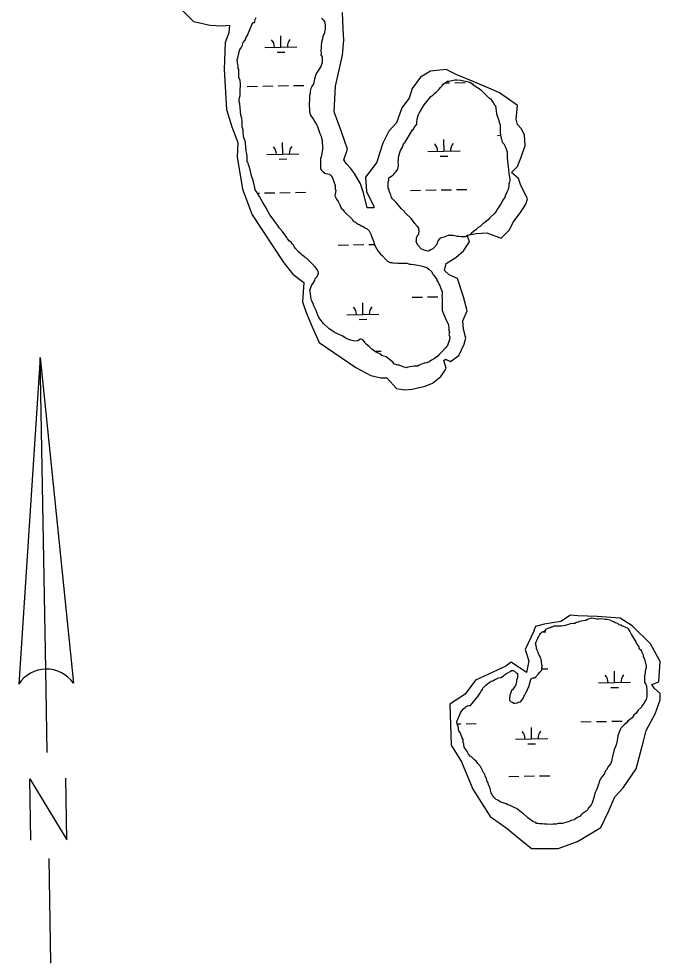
# Model space of a CAD drawing. Extents: x 3903937 to 3942190, y 260677 to 286651.
# Drawn here: x 3935986 to 3937983, y 281037 to 283959 of the extents above; entities that cross this region are included whole.
import ezdxf

# ---------------------------------------------------------------- set-up
doc = ezdxf.new("R2010")
doc.units = 0
for name, color, linetype in [('V-ANNO-SYMB', 7, 'Continuous'), ('V-RIVR-EDGE', 7, 'Continuous'), ('V-WETL-SWMP', 7, 'Continuous')]:
    doc.layers.add(name, color=color, linetype=linetype)

msp = doc.modelspace()

# ---------------------------------------------------------------- linework, layer by layer
at = {"layer": 'V-ANNO-SYMB'}
for p, q in [((3936053.5, 282904), (3935986.4, 281887.6)), ((3936053.5, 282904), (3936156.4, 281890.6)), ((3936070.6, 281934.1), (3936053.5, 282904)), ((3936053.5, 282904), (3936156.4, 281890.6)), ((3936070.6, 281934.1), (3936053.5, 282904)), ((3936075.2, 281674.2), (3936070.6, 281934.1)), ((3936086.7, 281019.3), (3936081, 281344.2))]:
    msp.add_line(p, q, dxfattribs=at)
msp.add_lwpolyline([(3936023.9, 281401.3), (3936020.6, 281593.2), (3936135.9, 281403.2), (3936132.6, 281595.2)], dxfattribs=at)
for start, end in [(91.0084, 146.8029), (35.2139, 91.0084), (35.2139, 90.9972)]:
    msp.add_arc((3936072.4, 281831.4), 102.8, start, end, dxfattribs=at)
at = {"layer": 'V-RIVR-EDGE'}
for points in [[(3936488, 283992.9), (3936530.2, 283950.7), (3936581.7, 283939), (3936619.1, 283936.7), (3936642.5, 283939), (3936640.2, 283915.6), (3936628.5, 283885.1), (3936626.2, 283800.9), (3936633.2, 283676.8), (3936649.6, 283622.9), (3936668.3, 283573.7), (3936666, 283529.2), (3936682.4, 283428.6), (3936712.8, 283349), (3936811.1, 283199.1), (3936839.2, 283164), (3936874.3, 283138.2), (3936869.7, 283077.3), (3936881.4, 283044.6), (3936900.1, 283000.1), (3936921.2, 282950.9), (3937035.9, 282873.6), (3937082.7, 282847.9), (3937113.2, 282840.9), (3937131.9, 282840.9), (3937162.3, 282808.1), (3937188.1, 282803.4), (3937211.5, 282805.7), (3937251.3, 282815.1), (3937274.7, 282824.5), (3937300.5, 282845.5), (3937312.2, 282861.9), (3937316.9, 282871.3), (3937309.9, 282894.7), (3937314.5, 282899.4), (3937330.9, 282892.4), (3937356.7, 282911.1), (3937373.1, 282946.2), (3937377.8, 282965), (3937370.7, 282993.1), (3937368.4, 283018.8), (3937382.4, 283049.2), (3937370.7, 283093.7), (3937352, 283149.9), (3937326.3, 283161.6), (3937312.2, 283175.7), (3937316.9, 283196.8), (3937347.3, 283215.5), (3937370.7, 283236.6), (3937389.5, 283264.7), (3937382.4, 283285.7), (3937410.5, 283290.4), (3937443.3, 283292.8), (3937487.8, 283276.4), (3937513.6, 283302.1), (3937525.3, 283325.5), (3937548.7, 283356), (3937565.1, 283381.7), (3937569.8, 283398.1), (3937548.7, 283442.6), (3937541.7, 283461.3), (3937520.6, 283480.1), (3937539.3, 283498.8), (3937551, 283531.6), (3937562.7, 283564.4), (3937560.4, 283597.1), (3937551, 283615.9), (3937539.3, 283629.9), (3937534.6, 283646.3), (3937539.3, 283688.5), (3937506.5, 283711.9), (3937483.1, 283728.3), (3937457.4, 283740), (3937401.2, 283763.4), (3937349.7, 283784.5), (3937316.9, 283800.9), (3937267.7, 283796.2), (3937237.3, 283777.4), (3937211.5, 283742.3), (3937202.2, 283711.9), (3937178.7, 283681.4), (3937162.3, 283634.6), (3937138.9, 283608.9), (3937120.2, 283571.4), (3937108.5, 283536.3), (3937101.5, 283512.9), (3937089.8, 283496.5), (3937066.3, 283466), (3937068.7, 283421.5), (3937092.1, 283374.7), (3937092.1, 283370), (3937071, 283370), (3937059.3, 283416.9), (3937050, 283445), (3937031.2, 283477.7), (3937019.5, 283494.1), (3937005.5, 283508.2), (3936998.4, 283519.9), (3937010.2, 283552.7), (3936991.4, 283606.5), (3936968, 283669.7), (3936972.7, 283749.3), (3936993.8, 283845.3), (3936998.4, 283892.2), (3936996.1, 283927.3), (3936993.8, 283978.8)], [(3937590.4, 282054.9), (3937562.6, 281995.4), (3937574.5, 281959.6), (3937566.6, 281923.9), (3937519, 281955.7), (3937503.1, 281943.8), (3937407.8, 281900.1), (3937376.1, 281856.5), (3937328.5, 281824.7), (3937332.4, 281697.7), (3937364.2, 281646.1), (3937399.9, 281560.8), (3937453.5, 281475.5), (3937507.1, 281437.8), (3937526.9, 281421.9), (3937582.5, 281376.2), (3937665.8, 281376.2), (3937725.3, 281398.1), (3937798.8, 281441.7), (3937822.6, 281491.3), (3937842.4, 281537), (3937868.2, 281564.8), (3937907.9, 281624.3), (3937931.7, 281709.6), (3937939.6, 281743.4), (3937967.4, 281794.9), (3937983.3, 281838.6), (3937983.3, 281858.4), (3937965.4, 281874.3), (3937957.5, 281886.2), (3937979.3, 281894.2), (3937983.3, 281957.7), (3937953.5, 282013.2), (3937896, 282068.8), (3937858.3, 282092.6), (3937786.8, 282098.6), (3937727.3, 282100.5), (3937703.5, 282102.5), (3937673.7, 282082.7), (3937622.1, 282074.7), (3937595.4, 282067.3), (3937590.1, 282054.7)]]:
    msp.add_lwpolyline(points, dxfattribs=at)
at = {"layer": 'V-WETL-SWMP'}
for p, q in [((3936802.5, 283870.3), (3936801.8, 283906.3)), ((3936752.5, 283869.5), (3936852.5, 283871.2)), ((3936790.7, 283854.7), (3936814.7, 283855.1)), ((3936697.8, 283748.4), (3936729.7, 283749)), ((3936745.7, 283749.3), (3936777.7, 283749.8)), ((3936793.7, 283750.1), (3936825.7, 283750.7)), ((3936841.7, 283750.9), (3936873.7, 283751.5)), ((3937313.1, 283759.2), (3937327.6, 283759.5)), ((3937343.6, 283759.8), (3937375.6, 283760.3)), ((3936808.3, 283537.7), (3936807.7, 283573.7)), ((3937310.2, 283546.6), (3937309.5, 283582.6)), ((3937476.4, 283595.9), (3937486.2, 283596.1)), ((3937260.2, 283545.7), (3937360.1, 283547.4)), ((3936758.3, 283536.8), (3936858.3, 283538.6)), ((3936796.6, 283522.1), (3936820.6, 283522.5)), ((3937298.4, 283530.9), (3937322.4, 283531.3)), ((3937349.4, 283427.2), (3937381.4, 283427.7)), ((3936729.1, 283416.2), (3936735.6, 283416.4)), ((3936751.6, 283416.6), (3936783.6, 283417.2)), ((3936799.6, 283417.5), (3936831.6, 283418)), ((3936847.6, 283418.3), (3936879.6, 283418.9)), ((3937205.4, 283424.6), (3937237.4, 283425.2)), ((3937253.4, 283425.5), (3937285.4, 283426)), ((3937301.4, 283426.3), (3937333.4, 283426.9)), ((3936980.4, 283254.5), (3937012.4, 283255)), ((3937028.4, 283255.3), (3937060.4, 283255.9)), ((3937076.4, 283256.2), (3937093.9, 283256.5)), ((3937211.3, 283092), (3937243.3, 283092.6)), ((3937259.3, 283092.8), (3937291.3, 283093.4)), ((3937057.6, 283038.5), (3937057, 283074.5)), ((3937007.6, 283037.7), (3937107.6, 283039.4)), ((3937045.9, 283022.9), (3937069.9, 283023.3)), ((3937095.4, 282923.8), (3937114.2, 282924.1)), ((3937615.9, 282050.2), (3937627, 282050.4)), ((3937615.1, 281934.7), (3937633.6, 281935.1)), ((3937841.3, 281892.3), (3937840.6, 281928.3)), ((3937791.3, 281891.4), (3937891.2, 281893.2)), ((3937829.5, 281876.6), (3937853.5, 281877.1)), ((3937351.3, 281763.6), (3937362.7, 281763.8)), ((3937378.7, 281764), (3937410.7, 281764.6)), ((3937736.5, 281770.3), (3937768.5, 281770.9)), ((3937784.5, 281771.2), (3937816.5, 281771.7)), ((3937832.5, 281772), (3937864.5, 281772.6)), ((3937880.5, 281772.9), (3937883.4, 281772.9)), ((3937582.9, 281716.9), (3937582.2, 281752.9)), ((3937532.9, 281716), (3937632.9, 281717.8)), ((3937571.1, 281701.2), (3937595.1, 281701.7)), ((3937511.5, 281600.2), (3937543.5, 281600.7)), ((3937559.5, 281601), (3937591.5, 281601.6)), ((3937607.5, 281601.9), (3937639.5, 281602.4))]:
    msp.add_line(p, q, dxfattribs=at)
for points in [[(3936700.7, 283913.5), (3936714.8, 283947.3), (3936721.3, 283947.3), (3936721.3, 283952.5), (3936722.6, 283956.4), (3936725.2, 283962.8)], [(3936928.7, 283960.8), (3936933.9, 283955.7), (3936937.8, 283950.5), (3936940.5, 283940.1), (3936940.5, 283927.1), (3936937.9, 283918.1), (3936937.9, 283914.2), (3936932.8, 283905.1), (3936931.5, 283896), (3936930.2, 283889.5), (3936928.9, 283885.6), (3936927.7, 283875.2), (3936927.7, 283866.2), (3936926.4, 283861), (3936926.4, 283857.1), (3936927.7, 283853.2), (3936926.5, 283846.7), (3936930.4, 283840.2), (3936930.4, 283823.4), (3936929.1, 283816.9), (3936926.6, 283810.4), (3936917.5, 283796.1), (3936914.9, 283792.2), (3936911.1, 283785.7), (3936907.2, 283771.5), (3936903.4, 283755.9), (3936898.2, 283748.1), (3936895.6, 283741.6), (3936893.1, 283733.8), (3936893.1, 283726), (3936891.8, 283719.6), (3936891.8, 283705.3), (3936890.6, 283696.2), (3936890.6, 283689.7), (3936891.9, 283676.8), (3936891.9, 283669), (3936894.6, 283658.6), (3936898.5, 283652.2), (3936902.4, 283647), (3936907.6, 283637.9), (3936912.8, 283630.2), (3936916.7, 283623.7), (3936919.3, 283614.6), (3936923.3, 283601.7), (3936927.2, 283595.2), (3936928.5, 283587.4), (3936931.1, 283579.6), (3936931.1, 283574.5), (3936932.4, 283561.5), (3936932.5, 283557.6), (3936931.2, 283547.2), (3936929.9, 283539.4), (3936928.6, 283533), (3936927.3, 283529.1), (3936926.1, 283523.9), (3936926.2, 283491.5), (3936928.8, 283487.6), (3936932.7, 283483.7), (3936939.2, 283478.5), (3936943.1, 283477.2), (3936953.4, 283474.7), (3936958.6, 283469.5), (3936963.8, 283461.7), (3936966.5, 283454), (3936971.7, 283439.7), (3936971.7, 283429.4), (3936973, 283424.2), (3936971.8, 283413.8)], [(3936952.2, 282993.7), (3936935.3, 283010.5), (3936931.4, 283015.6), (3936927.5, 283019.5), (3936921, 283028.6), (3936917.1, 283036.3), (3936914.4, 283044.1), (3936911.8, 283050.6), (3936905.3, 283064.8), (3936902.7, 283072.6), (3936897.5, 283081.7), (3936896.2, 283085.6), (3936896.1, 283094.6), (3936894.8, 283102.4), (3936893.5, 283108.9), (3936892.2, 283112.8), (3936894.8, 283119.3), (3936898.6, 283130.9), (3936902.5, 283136.1), (3936907.7, 283143.9), (3936909, 283150.4), (3936915.4, 283156.9), (3936918, 283163.4), (3936919.3, 283167.3), (3936918, 283172.5), (3936914.1, 283179), (3936908.9, 283186.7), (3936882.9, 283212.6), (3936879, 283215.2), (3936876.4, 283217.7), (3936868.6, 283222.9), (3936864.7, 283226.8), (3936858.2, 283232), (3936846.5, 283244.9), (3936843.9, 283250.1), (3936841.2, 283254), (3936838.6, 283256.5), (3936834.7, 283263), (3936829.5, 283266.9), (3936823, 283273.4), (3936820.4, 283278.5), (3936807.4, 283296.6), (3936798.3, 283307), (3936791.8, 283316), (3936778.8, 283335.5), (3936768.4, 283348.4), (3936754, 283373), (3936746.2, 283387.2), (3936735.8, 283405.4), (3936725.4, 283422.2), (3936722.8, 283426.1), (3936721.5, 283433.8), (3936716.2, 283455.9), (3936711, 283470.1), (3936708.4, 283479.2), (3936704.4, 283497.3), (3936701.8, 283503.8), (3936700.5, 283510.3), (3936697.9, 283512.9), (3936697.9, 283531), (3936696.5, 283538.8), (3936693.9, 283546.6), (3936692.5, 283572.5), (3936691.2, 283579), (3936687.3, 283588), (3936684.7, 283603.6), (3936684.7, 283612.7), (3936682, 283623), (3936682, 283641.2), (3936680.7, 283649), (3936678, 283658), (3936676.7, 283671), (3936675.4, 283681.4), (3936674.1, 283694.3), (3936672.7, 283700.8), (3936672.7, 283707.3), (3936674, 283712.5), (3936675.3, 283720.2), (3936675.2, 283734.5), (3936676.5, 283754), (3936675.1, 283768.2), (3936671.2, 283774.7), (3936671.2, 283800.6), (3936669.9, 283804.5), (3936669.8, 283811), (3936668.5, 283817.5), (3936667.2, 283821.4), (3936667.2, 283825.2), (3936665.9, 283831.7), (3936668.5, 283836.9), (3936671, 283851.2), (3936672.3, 283856.4), (3936674.9, 283862.9), (3936678.8, 283868.1), (3936682.6, 283877.2), (3936685.2, 283884.9), (3936690.4, 283891.4), (3936692.9, 283896.6), (3936694.2, 283901.8), (3936698.1, 283907), (3936700.7, 283913.5)], [(3937232.7, 283297.8), (3937231.4, 283303), (3937231.4, 283306.9), (3937228.8, 283310.8), (3937224.9, 283314.7), (3937222.3, 283318.6), (3937219.7, 283321.1), (3937214.4, 283328.9), (3937211.8, 283331.5), (3937207.9, 283336.7), (3937189.7, 283354.8), (3937187.1, 283358.6), (3937178, 283367.7), (3937161.1, 283387.1), (3937149.4, 283398.7), (3937146.8, 283402.6), (3937144.2, 283410.4), (3937141.6, 283416.9), (3937139, 283422), (3937139, 283425.9), (3937136.4, 283431.1), (3937136.3, 283450.6), (3937138.9, 283457), (3937138.9, 283463.5), (3937141.5, 283466.1), (3937146.6, 283468.7), (3937151.8, 283472.6), (3937154.4, 283475.2), (3937157, 283479.1), (3937160.9, 283483), (3937166, 283490.8), (3937167.3, 283496), (3937168.6, 283502.5), (3937168.6, 283506.4), (3937167.3, 283512.9), (3937168.5, 283519.4), (3937168.5, 283524.6), (3937169.8, 283532.3), (3937174.9, 283549.2), (3937181.4, 283559.6), (3937185.2, 283571.3), (3937189.1, 283575.2), (3937212.4, 283612.8), (3937214.9, 283615.4), (3937217.5, 283620.6), (3937222.7, 283627.1), (3937225.3, 283631), (3937225.3, 283634.9), (3937226.5, 283647.9), (3937230.4, 283660.9), (3937233, 283664.8), (3937236.8, 283672.6), (3937243.3, 283682.9), (3937248.4, 283690.7), (3937269.1, 283716.7), (3937275.6, 283720.6), (3937280.8, 283725.8), (3937287.2, 283731), (3937295, 283740.1), (3937298.9, 283745.3), (3937304, 283750.5), (3937307.9, 283755.7), (3937311.8, 283758.3), (3937320.8, 283764.8), (3937324.7, 283764.9), (3937329.9, 283766.2), (3937344.2, 283768.8), (3937350.7, 283768.8), (3937362.3, 283767.6), (3937366.2, 283766.3), (3937376.6, 283765), (3937390.9, 283761.2), (3937398.7, 283756), (3937401.3, 283753.4), (3937419.4, 283741.8), (3937425.9, 283736.6), (3937450.6, 283712), (3937454.5, 283709.5), (3937463.7, 283697.8), (3937467.6, 283691.4), (3937470.2, 283687.5), (3937471.5, 283681), (3937474.1, 283662.8), (3937475.4, 283656.4), (3937480.7, 283642.1), (3937482, 283636.9), (3937484.6, 283629.2), (3937484.7, 283605.8), (3937486, 283596.8), (3937488.6, 283587.7), (3937491.2, 283574.7), (3937496.4, 283569.6), (3937501.6, 283559.2), (3937506.9, 283544.9), (3937506.9, 283525.5), (3937509.6, 283498.3), (3937510.9, 283489.2), (3937512.2, 283477.5), (3937514.9, 283459.4), (3937514.9, 283455.5), (3937513.6, 283451.6)], [(3937513.6, 283451.6), (3937512.3, 283443.8), (3937512.3, 283438.6), (3937509.8, 283427), (3937505.9, 283419.2), (3937500.8, 283407.5), (3937499.5, 283402.3), (3937494.3, 283395.8), (3937491.7, 283390.6), (3937487.9, 283384.1), (3937485.3, 283380.2), (3937481.4, 283375), (3937475, 283364.6), (3937472.4, 283359.4), (3937468.5, 283354.2), (3937454.3, 283339.9), (3937450.4, 283337.3), (3937447.8, 283333.4), (3937443.9, 283329.5), (3937437.5, 283324.3), (3937431, 283320.4), (3937423.2, 283312.6), (3937416.8, 283308.7), (3937409, 283302.2), (3937406.4, 283299.6), (3937402.5, 283297), (3937394.8, 283290.5), (3937390.9, 283286.6), (3937385.7, 283284), (3937381.8, 283282.7), (3937376.7, 283280.1), (3937363.7, 283280), (3937355.9, 283281.3), (3937352, 283281.3), (3937339, 283283.9), (3937323.5, 283283.8), (3937318.3, 283282.5), (3937313.1, 283279.9), (3937298.9, 283276), (3937296.3, 283273.4), (3937292.4, 283268.2), (3937287.3, 283255.2), (3937278.2, 283246.1), (3937275.6, 283242.2), (3937269.2, 283239.6), (3937264, 283237), (3937258.8, 283235.7), (3937248.4, 283238.2), (3937244.5, 283240.8), (3937240.6, 283242.1), (3937228.9, 283253.7), (3937227.6, 283257.6), (3937223.7, 283264.1), (3937225, 283269.3), (3937225, 283275.8), (3937226.2, 283282.3), (3937228.8, 283286.2), (3937231.4, 283288.8), (3937231.4, 283292.6), (3937232.7, 283297.8)], [(3936971.8, 283413.8), (3936970.5, 283407.3), (3936975.7, 283397), (3936980.9, 283390.5), (3936986.1, 283380.1), (3936990, 283369.8), (3936996.5, 283364.6), (3936999.1, 283359.4), (3937025.1, 283333.6), (3937027.7, 283328.4), (3937034.2, 283325.8), (3937036.8, 283323.2), (3937043.3, 283319.3), (3937047.2, 283318.1), (3937052.4, 283314.2), (3937056.3, 283312.9), (3937061.5, 283310.3), (3937064.1, 283307.7), (3937070.6, 283305.2), (3937077.1, 283298.7), (3937082.3, 283288.3), (3937084.9, 283281.9), (3937088.8, 283271.5), (3937090.2, 283266.3), (3937092.8, 283259.8), (3937094.1, 283256), (3937095.4, 283250.8), (3937104.5, 283236.5), (3937112.3, 283226.2), (3937117.5, 283222.3), (3937129.2, 283209.4), (3937134.4, 283204.2), (3937142.2, 283200.3), (3937147.4, 283200.4), (3937152.6, 283197.8), (3937159.1, 283199.1), (3937166.8, 283197.8), (3937194.1, 283197.9), (3937203.2, 283195.3), (3937208.3, 283195.3), (3937216.1, 283194.1), (3937229.1, 283191.5), (3937238.2, 283190.2), (3937246, 283187.7), (3937256.3, 283185.1), (3937262.8, 283179.9), (3937271.9, 283170.9), (3937274.6, 283164.4), (3937278.5, 283160.5), (3937282.4, 283154.1), (3937287.6, 283147.6), (3937287.6, 283143.7), (3937291.5, 283138.5), (3937298, 283125.6), (3937300.6, 283119.1), (3937304.5, 283110), (3937304.5, 283101), (3937303.3, 283097.1), (3937304.6, 283086.7), (3937304.7, 283050.4), (3937316.4, 283020.6), (3937323, 283009), (3937324.3, 283003.8), (3937325.6, 282997.3), (3937325.6, 282989.5), (3937326.9, 282983), (3937325.6, 282976.5), (3937328.3, 282967.5), (3937327, 282959.7), (3937325.7, 282954.5), (3937324.4, 282950.6), (3937320.6, 282941.5), (3937314.1, 282933.7), (3937305, 282924.6), (3937298.6, 282916.8), (3937294.7, 282914.2), (3937290.8, 282909), (3937280.5, 282901.2), (3937271.4, 282896), (3937263.6, 282890.8), (3937257.2, 282888.2), (3937252, 282886.9), (3937248.1, 282886.9), (3937232.6, 282880.3), (3937228.7, 282877.7), (3937217, 282877.7), (3937197.6, 282873.8), (3937193.7, 282872.5), (3937183.3, 282875), (3937170.3, 282880.2), (3937166.4, 282880.2), (3937159.9, 282882.7), (3937156.1, 282884), (3937149.6, 282890.5), (3937141.8, 282896.9), (3937130.1, 282906), (3937117.1, 282911.1), (3937114.5, 282913.7), (3937098.9, 282921.5), (3937091.1, 282926.6), (3937085.9, 282930.5)], [(3937085.9, 282930.5), (3937076.8, 282938.3), (3937072.9, 282942.1), (3937067.7, 282946), (3937065.1, 282948.6), (3937063.8, 282952.5), (3937057.3, 282958.9), (3937052.1, 282961.5), (3937048.2, 282961.5), (3937045.6, 282958.9), (3937041.8, 282956.3), (3937032.7, 282955), (3937019.7, 282958.8), (3937010.6, 282961.4), (3937006.7, 282964), (3937002.8, 282965.3), (3936995, 282970.4), (3936976.9, 282979.5), (3936967.8, 282983.3), (3936961.3, 282988.5), (3936952.2, 282993.7)], [(3937613.7, 281957), (3937612.4, 281964.7), (3937611.1, 281968.6), (3937604.6, 281981.6), (3937603.3, 281986.8), (3937600.7, 281993.2), (3937598.1, 281998.4), (3937598.1, 282002.3), (3937595.4, 282014), (3937601.9, 282030.8), (3937604.5, 282033.4), (3937607, 282039.9), (3937610.9, 282045.1), (3937616.1, 282050.3), (3937620, 282051.6), (3937626.4, 282055.5), (3937629, 282059.4), (3937634.2, 282062), (3937640.7, 282063.4), (3937643.3, 282066), (3937647.1, 282066), (3937653.6, 282068.6), (3937675.7, 282068.6), (3937688.6, 282071.3), (3937699, 282073.9), (3937704.2, 282076.5), (3937713.2, 282077.8), (3937717.1, 282077.8), (3937722.3, 282080.4), (3937728.8, 282081.8), (3937732.7, 282083.1), (3937743, 282085.7), (3937752.1, 282087), (3937757.3, 282089.6), (3937763.8, 282092.2), (3937768.9, 282093.5), (3937785.8, 282091), (3937792.3, 282091), (3937798.8, 282092.3), (3937811.7, 282089.8), (3937816.9, 282089.8), (3937826, 282087.2), (3937833.8, 282083.3), (3937839, 282082.1), (3937842.9, 282079.5), (3937850.7, 282076.9), (3937854.6, 282073), (3937861.1, 282071.8), (3937866.3, 282069.2), (3937875.3, 282065.3), (3937880.5, 282062.7), (3937883.1, 282060.1), (3937888.3, 282051.1), (3937893.6, 282040.7), (3937907.9, 282017.4), (3937910.5, 282012.2), (3937917, 282003.2), (3937917, 281999.3), (3937923.5, 281992.8), (3937924.8, 281989), (3937930, 281978.6), (3937930.1, 281974.7), (3937934, 281965.6), (3937936.6, 281956.6), (3937937.9, 281952.7), (3937939.2, 281943.6), (3937939.2, 281939.7), (3937936.7, 281928), (3937936.7, 281924.2), (3937934.1, 281913.8), (3937934.2, 281893), (3937938.1, 281887.9), (3937940.7, 281881.4), (3937942, 281865.8), (3937942.1, 281847.7), (3937939.5, 281839.9), (3937936.9, 281836), (3937933.1, 281828.2), (3937927.9, 281821.7), (3937924, 281815.2), (3937915, 281806.1), (3937908.5, 281797), (3937900.7, 281790.5), (3937895.6, 281782.7), (3937883.9, 281773.6), (3937877.5, 281765.8), (3937871, 281760.6), (3937862, 281751.5), (3937858.1, 281745), (3937855.5, 281738.5), (3937851.7, 281726.8), (3937847.8, 281704.8), (3937846.5, 281700.9), (3937845.3, 281695.7), (3937840.1, 281684), (3937833.7, 281658.1), (3937832.4, 281651.6), (3937831.1, 281646.4), (3937828.6, 281639.9), (3937822.1, 281632.1), (3937815.6, 281620.4)], [(3937349.8, 281770.8), (3937361.4, 281798.1), (3937365.2, 281804.6), (3937370.4, 281811.1), (3937375.6, 281815), (3937379.5, 281817.6), (3937382, 281820.2), (3937387.2, 281821.5), (3937392.4, 281821.5), (3937415.7, 281848.8), (3937422.1, 281857.9), (3937426, 281865.7), (3937429.9, 281870.9), (3937431.2, 281874.8), (3937440.2, 281883.9), (3937450.6, 281893), (3937457, 281896.9), (3937462.2, 281898.2), (3937470, 281903.4), (3937476.5, 281904.7), (3937479, 281907.3), (3937486.8, 281908.6), (3937492, 281911.2), (3937495.9, 281913.8), (3937498.5, 281916.4), (3937504.9, 281920.4), (3937508.8, 281923), (3937516.6, 281926.9), (3937520.5, 281929.5), (3937525.7, 281929.5), (3937529.5, 281928.2), (3937534.7, 281923), (3937538.6, 281920.4), (3937538.7, 281907.5), (3937536.1, 281899.7), (3937536.1, 281895.8), (3937534.8, 281889.3), (3937532.3, 281882.8), (3937529.7, 281878.9), (3937527.1, 281876.3), (3937523.2, 281869.8), (3937520.6, 281867.2), (3937515.5, 281851.7), (3937514.2, 281842.6), (3937514.2, 281837.4), (3937519.4, 281832.2), (3937523.3, 281830.9), (3937527.2, 281828.4), (3937531.1, 281828.4), (3937537.6, 281829.7), (3937541.5, 281831), (3937548, 281832.3), (3937557, 281842.7), (3937558.3, 281849.2), (3937560.9, 281851.8), (3937564.7, 281860.9), (3937568.6, 281867.4), (3937571.2, 281873.9), (3937573.8, 281877.8), (3937575.1, 281883), (3937578.9, 281894.6), (3937580.2, 281902.4), (3937582.8, 281905), (3937587.9, 281907.6), (3937591.8, 281907.6), (3937595.7, 281910.2), (3937604.8, 281919.3), (3937608.6, 281924.5), (3937613.8, 281929.7), (3937615.1, 281933.6), (3937615.1, 281938.8), (3937616.4, 281942.7), (3937615.1, 281947.9), (3937613.7, 281957)], [(3937815.6, 281620.4), (3937813.1, 281617.8), (3937809.2, 281607.4), (3937798.9, 281594.4), (3937796.3, 281589.3), (3937793.7, 281585.4), (3937793.7, 281580.2), (3937791.1, 281576.3), (3937787.3, 281563.3), (3937783.4, 281556.8), (3937780.8, 281550.3), (3937777, 281534.7), (3937774.4, 281527), (3937771.9, 281517.9), (3937768, 281511.4), (3937761.5, 281503.6), (3937756.4, 281495.8), (3937752.5, 281491.9), (3937746, 281488), (3937740.8, 281484.1), (3937737, 281480.2), (3937734.4, 281476.3), (3937725.3, 281472.4), (3937717.5, 281467.2), (3937715, 281464.6), (3937709.8, 281464.5), (3937705.9, 281463.2), (3937702, 281460.6), (3937696.8, 281459.3), (3937692.9, 281458), (3937678.7, 281454.1), (3937665.7, 281454), (3937659.2, 281451.4), (3937650.2, 281451.4), (3937646.3, 281450.1), (3937630.7, 281451.4), (3937622.9, 281451.3), (3937616.4, 281452.6), (3937607.4, 281452.6), (3937602.2, 281453.9), (3937598.3, 281453.9), (3937595.7, 281456.4), (3937589.2, 281459), (3937584, 281461.6), (3937581.4, 281464.2), (3937576.2, 281466.8), (3937569.7, 281471.9), (3937558, 281483.6), (3937551.5, 281487.4), (3937543.7, 281493.9), (3937541.1, 281496.5), (3937535.9, 281500.4), (3937530.7, 281502.9), (3937526.8, 281504.2), (3937520.3, 281508.1), (3937513.9, 281510.7), (3937508.7, 281511.9), (3937503.5, 281514.5), (3937497, 281517.1), (3937485.3, 281521), (3937477.5, 281526.1), (3937472.3, 281528.7), (3937465.8, 281535.2), (3937463.2, 281539), (3937460.6, 281541.6), (3937459.3, 281545.5), (3937456.7, 281549.4), (3937455.4, 281557.2), (3937454.1, 281563.7), (3937451.5, 281567.5), (3937448.8, 281575.3), (3937447.5, 281580.5), (3937444.9, 281584.4), (3937442.3, 281593.4), (3937438.4, 281601.2), (3937437.1, 281607.7), (3937434.5, 281610.3), (3937430.6, 281616.8), (3937426.7, 281624.5), (3937424.1, 281631), (3937415, 281640), (3937409.8, 281647.8), (3937404.6, 281651.7), (3937395.5, 281660.7), (3937391.6, 281663.3), (3937386.4, 281669.8), (3937381.1, 281680.1), (3937378.5, 281684), (3937374.6, 281687.9), (3937373.3, 281691.8), (3937372, 281700.9), (3937369.4, 281707.3), (3937369.4, 281715.1), (3937366.8, 281720.3), (3937362.8, 281732), (3937360.2, 281737.1), (3937356.3, 281742.3), (3937355, 281747.5), (3937355, 281752.7), (3937351.1, 281764.3), (3937349.8, 281770.8)]]:
    msp.add_lwpolyline(points, dxfattribs=at)
for centre, start, end in [((3936747.2, 283869.9), 0.2366, 41.7802), ((3936857.7, 283871.8), 140.2366, 181.7802), ((3936753.1, 283537.2), 0.2366, 41.7802), ((3936863.5, 283539.2), 140.2366, 181.7802), ((3937254.9, 283546.1), 0.2366, 41.7802), ((3937365.4, 283548), 140.2366, 181.7802), ((3937002.4, 283038), 0.2366, 41.7802), ((3937112.8, 283040), 140.2366, 181.7802), ((3937786, 281891.8), 0.2366, 41.7802), ((3937896.5, 281893.7), 140.2366, 181.7802), ((3937527.6, 281716.4), 0.2366, 41.7802), ((3937638.1, 281718.3), 140.2366, 181.7802)]:
    msp.add_arc(centre, 35.2, start, end, dxfattribs=at)

doc.saveas('drawing.dxf')
